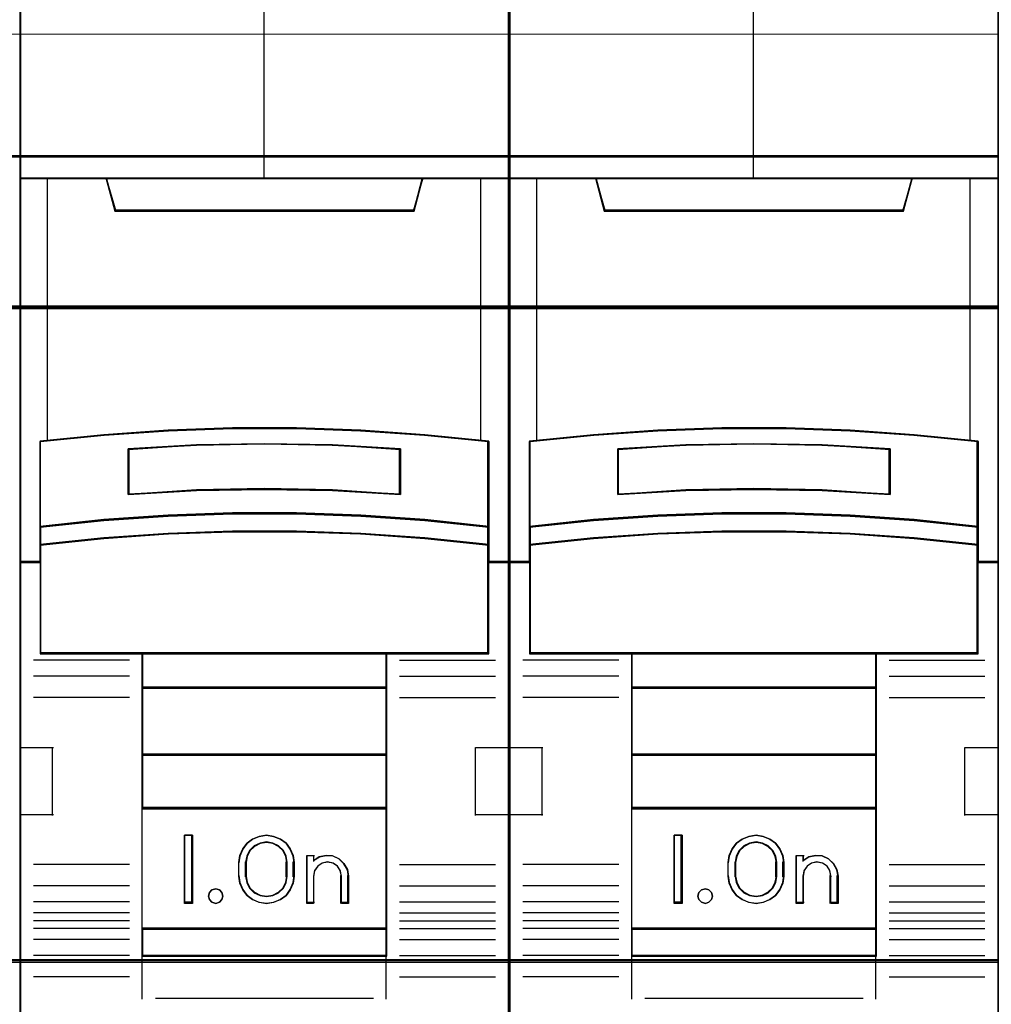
# Model space of a CAD drawing. Header units: millimetres. Extents: x -1290 to 1795, y -4192 to -1311.
# Tile 922 of 1056: x 1471.6 to 1478.74, y -2256.89 to -2249.66. Entities that reach past the tile are written whole.
import ezdxf

# ---------------------------------------------------------------- set-up
doc = ezdxf.new("R2010")
doc.units = ezdxf.units.MM
doc.layers.add('30', color=7, linetype='Continuous')
doc.layers.add('45', color=7, linetype='Continuous')
doc.layers.add('Aparatura', color=7, linetype='Continuous', lineweight=13)

# ---------------------------------------------------------------- blocks, each defined once
blk = doc.blocks.new('*U284')
at = {"layer": '45', "color": 7}
for points in [[(279.534515, -383.712671), (261.561536, -383.712671), (261.561536, -465.443183), (279.534515, -465.443183), (279.534515, -383.712671)], [(269.369105, -411.611567), (271.726946, -411.611567), (274.084788, -411.699438), (276.437068, -411.864197), (278.789348, -412.094859), (278.789348, -415.230763), (278.789348, -415.900781), (278.789348, -416.532355), (279.534515, -416.532355), (279.534515, -402.418041), (278.533545, -402.418041), (276.359215, -402.418041), (276.042241, -403.598811), (265.053811, -403.598811), (264.736837, -402.418041), (262.562507, -402.418041), (261.561536, -402.418041), (261.561536, -416.532355), (262.306703, -416.532355), (262.306703, -415.900781), (262.306703, -415.230763), (262.306703, -412.094859), (264.647862, -411.864197), (267.011264, -411.699438), (269.369105, -411.611567)], [(265.04772, -403.633585), (276.048331, -403.633585), (276.365657, -402.418041), (270.542459, -402.418041), (264.730395, -402.418041), (265.04772, -403.633585)], [(274.084446, -414.830267), (276.437095, -414.990741), (278.789744, -415.234219), (278.789744, -412.074543), (276.437095, -411.842132), (274.084446, -411.676125), (271.726236, -411.587587), (269.368025, -411.587587), (267.009815, -411.676125), (264.646042, -411.842132), (262.304517, -412.074543), (262.304517, -415.234219), (264.646042, -414.990741), (267.009815, -414.830267), (269.368025, -414.747263), (271.726236, -414.747263), (274.084446, -414.830267)], [(275.549273, -412.363021), (275.549273, -414.034834), (273.048202, -413.895051), (270.54156, -413.85032), (268.04606, -413.895051), (265.544989, -414.034834), (265.544989, -412.363021), (268.04606, -412.217646), (270.54156, -412.172916), (273.048202, -412.217646), (275.549273, -412.363021)], [(273.048202, -413.895051), (275.549273, -414.034834), (275.549273, -412.363021), (273.048202, -412.217646), (270.54156, -412.172916), (268.04606, -412.217646), (265.544989, -412.363021), (265.544989, -414.034834), (268.04606, -413.895051), (270.54156, -413.85032), (273.048202, -413.895051)], [(276.437095, -414.96257), (274.084446, -414.798429), (271.726236, -414.713528), (269.368025, -414.713528), (267.009815, -414.798429), (264.646042, -414.96257), (262.304517, -415.211613), (262.304517, -415.90214), (264.646042, -415.653097), (267.009815, -415.488956), (269.368025, -415.404055), (271.726236, -415.404055), (274.084446, -415.488956), (276.437095, -415.653097), (278.789744, -415.90214), (278.789744, -415.211613), (276.437095, -414.96257)], [(274.084446, -415.466085), (271.726236, -415.383244), (269.368025, -415.383244), (267.009815, -415.466085), (264.646042, -415.626244), (262.304517, -415.869243), (262.304517, -416.504355), (262.304517, -419.8953), (266.053182, -419.8953), (275.041079, -419.8953), (278.789744, -419.8953), (278.789744, -416.504355), (278.789744, -415.869243), (276.437095, -415.626244), (274.084446, -415.466085)], [(266.044487, -421.150344), (275.049775, -421.150344), (275.049775, -419.857595), (266.044487, -419.857595), (266.044487, -421.150344)], [(275.049775, -421.110844), (266.044487, -421.110844), (266.044487, -423.613751), (275.049775, -423.613751), (275.049775, -421.110844)], [(275.049775, -423.576046), (266.044487, -423.576046), (266.044487, -425.579808), (275.049775, -425.579808), (275.049775, -423.576046)], [(266.044487, -430.011067), (275.049775, -430.011067), (275.049775, -425.542103), (266.044487, -425.542103), (266.044487, -430.011067)], [(267.902834, -426.556552), (267.902834, -429.059459), (267.609223, -429.059459), (267.609223, -426.556552), (267.902834, -426.556552)], [(271.603228, -427.301862), (271.642804, -427.552153), (271.642804, -428.063858), (271.603228, -428.314149), (271.49581, -428.558878), (271.343162, -428.770234), (271.133977, -428.920409), (270.885218, -429.020525), (270.625151, -429.059459), (270.35943, -429.020525), (270.110671, -428.920409), (269.90714, -428.770234), (269.748838, -428.558878), (269.641419, -428.314149), (269.601844, -428.063858), (269.601844, -427.552153), (269.641419, -427.301862), (269.748838, -427.057134), (269.90714, -426.845777), (270.110671, -426.695603), (270.35943, -426.595486), (270.625151, -426.556552), (270.885218, -426.595486), (271.133977, -426.695603), (271.343162, -426.845777), (271.49581, -427.057134), (271.603228, -427.301862)], [(271.388579, -428.063955), (271.388579, -427.550456), (271.3487, -427.327196), (271.246152, -427.115098), (271.069543, -426.947653), (270.858752, -426.841604), (270.625172, -426.802534), (270.385896, -426.841604), (270.175104, -426.947653), (269.998495, -427.115098), (269.895948, -427.327196), (269.856069, -427.550456), (269.856069, -428.063955), (269.895948, -428.287215), (269.998495, -428.499313), (270.175104, -428.666758), (270.385896, -428.772807), (270.625172, -428.806296), (270.858752, -428.772807), (271.069543, -428.666758), (271.246152, -428.499313), (271.3487, -428.287215), (271.388579, -428.063955)], [(272.565628, -427.350527), (272.816006, -427.294497), (273.055004, -427.316909), (273.28831, -427.417764), (273.470403, -427.591459), (273.595592, -427.809978), (273.635425, -428.056512), (273.635425, -429.059459), (273.373666, -429.059459), (273.373666, -428.056512), (273.333834, -427.854802), (273.231406, -427.692314), (273.066384, -427.580253), (272.86153, -427.541031), (272.668056, -427.580253), (272.508724, -427.692314), (272.389226, -427.854802), (272.355083, -428.056512), (272.355083, -429.059459), (272.104705, -429.059459), (272.104705, -427.294497), (272.355083, -427.294497), (272.355083, -427.485001), (272.565628, -427.350527)], [(268.987766, -428.657909), (269.023572, -428.787822), (268.987766, -428.917736), (268.892282, -429.018123), (268.760992, -429.059459), (268.617767, -429.018123), (268.528251, -428.917736), (268.486477, -428.787822), (268.528251, -428.657909), (268.617767, -428.557521), (268.760992, -428.527996), (268.892282, -428.557521), (268.987766, -428.657909)], [(275.049775, -429.973362), (266.044487, -429.973362), (266.044487, -430.996788), (275.049775, -430.996788), (275.049775, -429.973362)]]:
    blk.add_lwpolyline(points, close=True, dxfattribs=at)
at = {"layer": '45', "color": 139}
for points in [[(279.534515, -383.712671), (261.561536, -383.712671), (261.561536, -465.443183), (279.534515, -465.443183), (279.534515, -383.712671)], [(274.076763, -415.48338), (271.723675, -415.401199), (269.370586, -415.401199), (267.017498, -415.48338), (264.65886, -415.642264), (262.322421, -415.88333), (262.322421, -416.513387), (262.322421, -419.877345), (266.062943, -419.877345), (275.031318, -419.877345), (278.771841, -419.877345), (278.771841, -416.513387), (278.771841, -415.88333), (276.424302, -415.642264), (274.076763, -415.48338)], [(269.023572, -428.787822), (268.987766, -428.657909), (268.892282, -428.557521), (268.760992, -428.527996), (268.617767, -428.557521), (268.528251, -428.657909), (268.486477, -428.787822), (268.528251, -428.917736), (268.617767, -429.018123), (268.760992, -429.059459), (268.892282, -429.018123), (268.987766, -428.917736), (269.023572, -428.787822)]]:
    blk.add_lwpolyline(points, close=True, dxfattribs=at)
at = {"layer": '45', "color": 59}
for points in [[(279.514822, -383.730625), (261.57944, -383.730625), (261.57944, -465.425228), (279.514822, -465.425228), (279.514822, -383.730625)], [(269.370676, -411.606132), (271.723585, -411.606132), (274.076494, -411.693779), (276.423854, -411.858119), (278.771214, -412.088194), (278.771214, -415.216119), (278.771214, -415.884433), (278.771214, -416.5144), (279.514822, -416.5144), (279.514822, -402.435996), (278.515945, -402.435996), (276.346164, -402.435996), (276.029853, -403.613762), (265.064409, -403.613762), (264.748098, -402.435996), (262.578316, -402.435996), (261.57944, -402.435996), (261.57944, -416.5144), (262.323048, -416.5144), (262.323048, -415.884433), (262.323048, -415.216119), (262.323048, -412.088194), (264.659309, -411.858119), (267.017767, -411.693779), (269.370676, -411.606132)], [(265.04772, -403.633585), (276.048331, -403.633585), (276.365657, -402.418041), (270.542459, -402.418041), (264.730395, -402.418041), (265.04772, -403.633585)], [(274.084446, -414.830267), (276.437095, -414.990741), (278.789744, -415.234219), (278.789744, -412.074543), (276.437095, -411.842132), (274.084446, -411.676125), (271.726236, -411.587587), (269.368025, -411.587587), (267.009815, -411.676125), (264.646042, -411.842132), (262.304517, -412.074543), (262.304517, -415.234219), (264.646042, -414.990741), (267.009815, -414.830267), (269.368025, -414.747263), (271.726236, -414.747263), (274.084446, -414.830267)], [(275.549273, -412.363021), (275.549273, -414.034834), (273.048202, -413.895051), (270.54156, -413.85032), (268.04606, -413.895051), (265.544989, -414.034834), (265.544989, -412.363021), (268.04606, -412.217646), (270.54156, -412.172916), (273.048202, -412.217646), (275.549273, -412.363021)], [(273.048202, -413.895051), (275.549273, -414.034834), (275.549273, -412.363021), (273.048202, -412.217646), (270.54156, -412.172916), (268.04606, -412.217646), (265.544989, -412.363021), (265.544989, -414.034834), (268.04606, -413.895051), (270.54156, -413.85032), (273.048202, -413.895051)], [(273.03925, -413.879792), (275.531369, -414.01688), (275.531369, -412.37731), (273.03925, -412.234739), (270.54158, -412.19087), (268.055011, -412.234739), (265.562892, -412.37731), (265.562892, -414.01688), (268.055011, -413.879792), (270.54158, -413.835924), (273.03925, -413.879792)], [(276.437095, -414.96257), (274.084446, -414.798429), (271.726236, -414.713528), (269.368025, -414.713528), (267.009815, -414.798429), (264.646042, -414.96257), (262.304517, -415.211613), (262.304517, -415.90214), (264.646042, -415.653097), (267.009815, -415.488956), (269.368025, -415.404055), (271.726236, -415.404055), (274.084446, -415.488956), (276.437095, -415.653097), (278.789744, -415.90214), (278.789744, -415.211613), (276.437095, -414.96257)], [(276.424302, -414.974421), (274.076763, -414.815486), (271.723675, -414.733278), (269.370586, -414.733278), (267.017498, -414.815486), (264.65886, -414.974421), (262.322421, -415.215563), (262.322421, -415.884185), (264.65886, -415.643042), (267.017498, -415.484108), (269.370586, -415.4019), (271.723675, -415.4019), (274.076763, -415.484108), (276.424302, -415.643042), (278.771841, -415.884185), (278.771841, -415.215563), (276.424302, -414.974421)], [(274.084446, -415.466085), (271.726236, -415.383244), (269.368025, -415.383244), (267.009815, -415.466085), (264.646042, -415.626244), (262.304517, -415.869243), (262.304517, -416.504355), (262.304517, -419.8953), (266.053182, -419.8953), (275.041079, -419.8953), (278.789744, -419.8953), (278.789744, -416.504355), (278.789744, -415.869243), (276.437095, -415.626244), (274.084446, -415.466085)], [(266.044487, -421.150344), (275.049775, -421.150344), (275.049775, -419.857595), (266.044487, -419.857595), (266.044487, -421.150344)], [(266.06239, -421.130594), (275.031871, -421.130594), (275.031871, -419.87555), (266.06239, -419.87555), (266.06239, -421.130594)], [(275.049775, -421.110844), (266.044487, -421.110844), (266.044487, -423.613751), (275.049775, -423.613751), (275.049775, -421.110844)], [(275.031871, -421.130594), (266.06239, -421.130594), (266.06239, -423.595796), (275.031871, -423.595796), (275.031871, -421.130594)], [(275.049775, -423.576046), (266.044487, -423.576046), (266.044487, -425.579808), (275.049775, -425.579808), (275.049775, -423.576046)], [(275.031871, -423.594001), (266.06239, -423.594001), (266.06239, -425.561853), (275.031871, -425.561853), (275.031871, -423.594001)], [(266.044487, -430.011067), (275.049775, -430.011067), (275.049775, -425.542103), (266.044487, -425.542103), (266.044487, -430.011067)], [(267.902834, -426.556552), (267.902834, -429.059459), (267.609223, -429.059459), (267.609223, -426.556552), (267.902834, -426.556552)], [(271.603228, -427.301862), (271.642804, -427.552153), (271.642804, -428.063858), (271.603228, -428.314149), (271.49581, -428.558878), (271.343162, -428.770234), (271.133977, -428.920409), (270.885218, -429.020525), (270.625151, -429.059459), (270.35943, -429.020525), (270.110671, -428.920409), (269.90714, -428.770234), (269.748838, -428.558878), (269.641419, -428.314149), (269.601844, -428.063858), (269.601844, -427.552153), (269.641419, -427.301862), (269.748838, -427.057134), (269.90714, -426.845777), (270.110671, -426.695603), (270.35943, -426.595486), (270.625151, -426.556552), (270.885218, -426.595486), (271.133977, -426.695603), (271.343162, -426.845777), (271.49581, -427.057134), (271.603228, -427.301862)], [(271.388579, -428.063955), (271.388579, -427.550456), (271.3487, -427.327196), (271.246152, -427.115098), (271.069543, -426.947653), (270.858752, -426.841604), (270.625172, -426.802534), (270.385896, -426.841604), (270.175104, -426.947653), (269.998495, -427.115098), (269.895948, -427.327196), (269.856069, -427.550456), (269.856069, -428.063955), (269.895948, -428.287215), (269.998495, -428.499313), (270.175104, -428.666758), (270.385896, -428.772807), (270.625172, -428.806296), (270.858752, -428.772807), (271.069543, -428.666758), (271.246152, -428.499313), (271.3487, -428.287215), (271.388579, -428.063955)], [(271.368886, -428.059304), (271.368886, -427.555007), (271.330031, -427.335748), (271.230119, -427.127452), (271.058049, -426.963007), (270.852676, -426.858859), (270.625099, -426.820489), (270.391972, -426.858859), (270.186598, -426.963007), (270.014528, -427.127452), (269.914617, -427.335748), (269.875762, -427.555007), (269.875762, -428.059304), (269.914617, -428.278563), (270.014528, -428.486859), (270.186598, -428.651304), (270.391972, -428.755452), (270.625099, -428.788341), (270.852676, -428.755452), (271.058049, -428.651304), (271.230119, -428.486859), (271.330031, -428.278563), (271.368886, -428.059304)], [(272.565628, -427.350527), (272.816006, -427.294497), (273.055004, -427.316909), (273.28831, -427.417764), (273.470403, -427.591459), (273.595592, -427.809978), (273.635425, -428.056512), (273.635425, -429.059459), (273.373666, -429.059459), (273.373666, -428.056512), (273.333834, -427.854802), (273.231406, -427.692314), (273.066384, -427.580253), (272.86153, -427.541031), (272.668056, -427.580253), (272.508724, -427.692314), (272.389226, -427.854802), (272.355083, -428.056512), (272.355083, -429.059459), (272.104705, -429.059459), (272.104705, -427.294497), (272.355083, -427.294497), (272.355083, -427.485001), (272.565628, -427.350527)], [(268.987766, -428.657909), (269.023572, -428.787822), (268.987766, -428.917736), (268.892282, -429.018123), (268.760992, -429.059459), (268.617767, -429.018123), (268.528251, -428.917736), (268.486477, -428.787822), (268.528251, -428.657909), (268.617767, -428.557521), (268.760992, -428.527996), (268.892282, -428.557521), (268.987766, -428.657909)], [(275.049775, -429.973362), (266.044487, -429.973362), (266.044487, -430.996788), (275.049775, -430.996788), (275.049775, -429.973362)], [(275.031871, -429.991316), (266.06239, -429.991316), (266.06239, -430.978834), (275.031871, -430.978834), (275.031871, -429.991316)]]:
    blk.add_lwpolyline(points, close=True, dxfattribs=at)
at = {"layer": '45', "color": 139}
for points in [[(270.522066, -395.232507), (270.522066, -402.455747)], [(261.561536, -402.418041), (279.534515, -402.418041)], [(264.730395, -402.418041), (265.084878, -403.633585)], [(276.365657, -402.418041), (276.011174, -403.633585)], [(265.045491, -403.59588), (276.048771, -403.59588)], [(278.789744, -412.106483), (276.437095, -411.858828), (274.084446, -411.681932), (271.726236, -411.587587), (269.368025, -411.587587), (267.009815, -411.681932), (264.646042, -411.858828), (262.304517, -412.106483)], [(262.304517, -412.068777), (262.304517, -419.8953)], [(275.549273, -412.397351), (273.048202, -412.225724), (270.54156, -412.172916), (268.04606, -412.225724), (265.544989, -412.397351)], [(278.752147, -419.8953), (278.752147, -412.068777)], [(265.544989, -414.034834), (265.544989, -412.359646)], [(275.511676, -414.034834), (275.511676, -412.359646)], [(275.549273, -414.034834), (273.048202, -413.868888), (270.54156, -413.815785), (268.04606, -413.868888), (265.544989, -414.034834)], [(278.789744, -415.234219), (276.437095, -414.973873), (274.084446, -414.802282), (271.726236, -414.713528), (269.368025, -414.713528), (267.009815, -414.802282), (264.646042, -414.973873), (262.304517, -415.234219)], [(278.789744, -415.90214), (276.437095, -415.642692), (274.084446, -415.471692), (271.726236, -415.383244), (269.368025, -415.383244), (267.009815, -415.471692), (264.646042, -415.642692), (262.304517, -415.90214)], [(262.343904, -416.49465), (261.561536, -416.49465)], [(279.534515, -416.49465), (278.752147, -416.49465)], [(278.789744, -419.857595), (262.304517, -419.857595)], [(266.044487, -419.857595), (266.044487, -430.996788)], [(266.044487, -419.857595), (275.049775, -419.857595)], [(275.012178, -419.857595), (275.012178, -430.996788)], [(265.584376, -420.119736), (262.061034, -420.119736)], [(275.511676, -420.119736), (279.035017, -420.119736)], [(265.584376, -420.706859), (262.061034, -420.706859)], [(275.511676, -420.706859), (279.035017, -420.706859)], [(266.044487, -421.110844), (275.049775, -421.110844)], [(265.584376, -421.489691), (262.061034, -421.489691)], [(275.511676, -421.489691), (279.035017, -421.489691)], [(261.561536, -423.330064), (262.793274, -423.330064)], [(262.753887, -423.330064), (262.753887, -425.832971)], [(278.302778, -425.832971), (278.302778, -423.330064)], [(278.302778, -423.330064), (279.534515, -423.330064)], [(266.044487, -423.576046), (275.049775, -423.576046)], [(266.044487, -425.542103), (275.049775, -425.542103)], [(261.561536, -425.795266), (262.793274, -425.795266)], [(278.302778, -425.795266), (279.534515, -425.795266)], [(267.902834, -426.556552), (267.609223, -426.556552)], [(267.609223, -426.556552), (267.609223, -429.059459)], [(267.865238, -426.556552), (267.865238, -429.059459)], [(271.642804, -427.574593), (271.603228, -427.318661), (271.49581, -427.068416), (271.343162, -426.852296), (271.133977, -426.698737), (270.885218, -426.596364), (270.625151, -426.556552), (270.35943, -426.596364), (270.110671, -426.698737), (269.90714, -426.852296), (269.748838, -427.068416), (269.641419, -427.318661), (269.601844, -427.574593)], [(271.388579, -427.574593), (271.3487, -427.344127), (271.246152, -427.125185), (271.069543, -426.952336), (270.858752, -426.842865), (270.625172, -426.802534), (270.385896, -426.842865), (270.175104, -426.952336), (269.998495, -427.125185), (269.895948, -427.344127), (269.856069, -427.574593)], [(272.104705, -427.294497), (272.387575, -427.294497)], [(272.104705, -427.294497), (272.104705, -429.059459)], [(272.348188, -427.294497), (272.348188, -427.518933)], [(273.635425, -428.079124), (273.595378, -427.825274), (273.469515, -427.600271), (273.286441, -427.421422), (273.051878, -427.317574), (272.811594, -427.294497), (272.559867, -427.35219), (272.348188, -427.490654)], [(265.584376, -427.630253), (262.061034, -427.630253)], [(269.601844, -428.079124), (269.601844, -427.536887)], [(269.856069, -428.079124), (269.856069, -427.536887)], [(271.349192, -428.079124), (271.349192, -427.536887)], [(271.605207, -428.079124), (271.605207, -427.536887)], [(273.37941, -428.079124), (273.339083, -427.866945), (273.235385, -427.696022), (273.068315, -427.578145), (272.860919, -427.536887), (272.665044, -427.578145), (272.503736, -427.696022), (272.382754, -427.866945), (272.348188, -428.079124)], [(275.511676, -427.630253), (279.035017, -427.630253)], [(269.601844, -428.039623), (269.641419, -428.296007), (269.748838, -428.546693), (269.90714, -428.763194), (270.110671, -428.917024), (270.35943, -429.019577), (270.625151, -429.059459), (270.885218, -429.019577), (271.133977, -428.917024), (271.343162, -428.763194), (271.49581, -428.546693), (271.603228, -428.296007), (271.642804, -428.039623)], [(269.856069, -428.039623), (269.895948, -428.270202), (269.998495, -428.489251), (270.175104, -428.662184), (270.385896, -428.771709), (270.625172, -428.806296), (270.858752, -428.771709), (271.069543, -428.662184), (271.246152, -428.489251), (271.3487, -428.270202), (271.388579, -428.039623)], [(272.348188, -428.039623), (272.348188, -429.059459)], [(273.341813, -428.039623), (273.341813, -429.059459)], [(273.596038, -428.039623), (273.596038, -429.059459)], [(265.584376, -428.418471), (262.061034, -428.418471)], [(275.511676, -428.418471), (279.035017, -428.418471)], [(265.584376, -429.003799), (262.061034, -429.003799)], [(267.902834, -429.019959), (267.609223, -429.019959)], [(272.104705, -429.019959), (272.387575, -429.019959)], [(273.341813, -429.019959), (273.635425, -429.019959)], [(275.511676, -429.003799), (279.035017, -429.003799)], [(265.584376, -429.404193), (262.061034, -429.404193)], [(275.511676, -429.404193), (279.035017, -429.404193)], [(265.584376, -429.700448), (262.061034, -429.700448)], [(265.584376, -429.984134), (262.061034, -429.984134)], [(266.044487, -429.973362), (275.049775, -429.973362)], [(275.511676, -429.700448), (279.035017, -429.700448)], [(275.511676, -429.984134), (279.035017, -429.984134)], [(265.584376, -430.384528), (262.061034, -430.384528)], [(275.511676, -430.384528), (279.035017, -430.384528)], [(265.584376, -430.975243), (262.061034, -430.975243)], [(266.044487, -430.959083), (275.049775, -430.959083)], [(266.044487, -430.959083), (266.044487, -432.580407)], [(275.012178, -430.959083), (275.012178, -432.580407)], [(275.511676, -430.975243), (279.035017, -430.975243)], [(265.584376, -431.75987), (262.061034, -431.75987)], [(275.511676, -431.75987), (279.035017, -431.75987)], [(266.538614, -432.542702), (274.557438, -432.542702)]]:
    blk.add_lwpolyline(points, dxfattribs=at)
at = {"layer": '45', "color": 140}
for points in [[(269.369105, -411.611567), (271.726946, -411.611567), (274.084788, -411.699438), (276.437068, -411.864197), (278.789348, -412.094859), (278.789348, -415.230763), (278.789348, -415.900781), (278.789348, -416.532355), (279.534515, -416.532355), (279.534515, -402.418041), (278.533545, -402.418041), (276.359215, -402.418041), (276.042241, -403.598811), (265.053811, -403.598811), (264.736837, -402.418041), (262.562507, -402.418041), (261.561536, -402.418041), (261.561536, -416.532355), (262.306703, -416.532355), (262.306703, -415.900781), (262.306703, -415.230763), (262.306703, -412.094859), (264.647862, -411.864197), (267.011264, -411.699438), (269.369105, -411.611567)], [(265.064647, -403.61563), (276.031405, -403.61563), (276.347753, -402.435996), (270.542476, -402.435996), (264.748298, -402.435996), (265.064647, -403.61563)]]:
    blk.add_lwpolyline(points, close=True, dxfattribs=at)
for points in [[(262.560533, -402.418041), (262.560533, -412.07955)], [(278.496132, -412.07955), (278.496132, -402.418041)]]:
    blk.add_lwpolyline(points, dxfattribs=at)
blk = doc.blocks.new('*U285')
at = {"layer": '45', "color": 7}
for points in [[(297.520026, -383.712671), (279.547047, -383.712671), (279.547047, -465.443183), (297.520026, -465.443183), (297.520026, -383.712671)], [(283.033231, -403.633585), (294.033842, -403.633585), (294.351168, -402.418041), (288.52797, -402.418041), (282.715906, -402.418041), (283.033231, -403.633585)], [(292.071748, -414.830267), (294.424397, -414.990741), (296.777045, -415.234219), (296.777045, -412.074543), (294.424397, -411.842132), (292.071748, -411.676125), (289.713537, -411.587587), (287.355327, -411.587587), (284.997116, -411.676125), (282.633344, -411.842132), (280.291819, -412.074543), (280.291819, -415.234219), (282.633344, -414.990741), (284.997116, -414.830267), (287.355327, -414.747263), (289.713537, -414.747263), (292.071748, -414.830267)], [(293.536574, -412.363021), (293.536574, -414.034834), (291.035503, -413.895051), (288.528862, -413.85032), (286.033361, -413.895051), (283.53229, -414.034834), (283.53229, -412.363021), (286.033361, -412.217646), (288.528862, -412.172916), (291.035503, -412.217646), (293.536574, -412.363021)], [(291.035503, -413.895051), (293.536574, -414.034834), (293.536574, -412.363021), (291.035503, -412.217646), (288.528862, -412.172916), (286.033361, -412.217646), (283.53229, -412.363021), (283.53229, -414.034834), (286.033361, -413.895051), (288.528862, -413.85032), (291.035503, -413.895051)], [(294.424397, -414.96257), (292.071748, -414.798429), (289.713537, -414.713528), (287.355327, -414.713528), (284.997116, -414.798429), (282.633344, -414.96257), (280.291819, -415.211613), (280.291819, -415.90214), (282.633344, -415.653097), (284.997116, -415.488956), (287.355327, -415.404055), (289.713537, -415.404055), (292.071748, -415.488956), (294.424397, -415.653097), (296.777045, -415.90214), (296.777045, -415.211613), (294.424397, -414.96257)], [(292.071748, -415.466085), (289.713537, -415.383244), (287.355327, -415.383244), (284.997116, -415.466085), (282.633344, -415.626244), (280.291819, -415.869243), (280.291819, -416.504355), (280.291819, -419.8953), (284.040484, -419.8953), (293.02838, -419.8953), (296.777045, -419.8953), (296.777045, -416.504355), (296.777045, -415.869243), (294.424397, -415.626244), (292.071748, -415.466085)], [(284.031788, -421.150344), (293.037076, -421.150344), (293.037076, -419.857595), (284.031788, -419.857595), (284.031788, -421.150344)], [(293.037076, -421.110844), (284.031788, -421.110844), (284.031788, -423.613751), (293.037076, -423.613751), (293.037076, -421.110844)], [(293.037076, -423.576046), (284.031788, -423.576046), (284.031788, -425.579808), (293.037076, -425.579808), (293.037076, -423.576046)], [(284.031788, -430.011067), (293.037076, -430.011067), (293.037076, -425.542103), (284.031788, -425.542103), (284.031788, -430.011067)], [(285.890136, -426.556552), (285.890136, -429.059459), (285.596524, -429.059459), (285.596524, -426.556552), (285.890136, -426.556552)], [(289.590495, -427.301862), (289.630105, -427.552153), (289.630105, -428.063858), (289.590495, -428.314149), (289.482982, -428.558878), (289.3302, -428.770234), (289.120832, -428.920409), (288.871854, -429.020525), (288.611559, -429.059459), (288.345606, -429.020525), (288.096628, -428.920409), (287.892919, -428.770234), (287.734478, -428.558878), (287.626965, -428.314149), (287.587355, -428.063858), (287.587355, -427.552153), (287.626965, -427.301862), (287.734478, -427.057134), (287.892919, -426.845777), (288.096628, -426.695603), (288.345606, -426.595486), (288.611559, -426.556552), (288.871854, -426.595486), (289.120832, -426.695603), (289.3302, -426.845777), (289.482982, -427.057134), (289.590495, -427.301862)], [(289.37409, -428.063955), (289.37409, -427.550456), (289.334257, -427.327196), (289.23183, -427.115098), (289.055427, -426.947653), (288.844882, -426.841604), (288.611575, -426.802534), (288.372578, -426.841604), (288.162033, -426.947653), (287.98563, -427.115098), (287.883203, -427.327196), (287.84337, -427.550456), (287.84337, -428.063955), (287.883203, -428.287215), (287.98563, -428.499313), (288.162033, -428.666758), (288.372578, -428.772807), (288.611575, -428.806296), (288.844882, -428.772807), (289.055427, -428.666758), (289.23183, -428.499313), (289.334257, -428.287215), (289.37409, -428.063955)], [(290.551679, -427.350527), (290.802349, -427.294497), (291.041626, -427.316909), (291.275206, -427.417764), (291.457512, -427.591459), (291.582847, -427.809978), (291.622727, -428.056512), (291.622727, -429.059459), (291.360662, -429.059459), (291.360662, -428.056512), (291.320782, -427.854802), (291.218235, -427.692314), (291.05302, -427.580253), (290.847926, -427.541031), (290.654226, -427.580253), (290.494708, -427.692314), (290.37507, -427.854802), (290.340887, -428.056512), (290.340887, -429.059459), (290.090216, -429.059459), (290.090216, -427.294497), (290.340887, -427.294497), (290.340887, -427.485001), (290.551679, -427.350527)], [(286.974948, -428.657909), (287.010873, -428.787822), (286.974948, -428.917736), (286.879146, -429.018123), (286.747419, -429.059459), (286.603716, -429.018123), (286.513902, -428.917736), (286.471988, -428.787822), (286.513902, -428.657909), (286.603716, -428.557521), (286.747419, -428.527996), (286.879146, -428.557521), (286.974948, -428.657909)], [(293.037076, -429.973362), (284.031788, -429.973362), (284.031788, -430.996788), (293.037076, -430.996788), (293.037076, -429.973362)]]:
    blk.add_lwpolyline(points, close=True, dxfattribs=at)
at = {"layer": '45', "color": 139}
for points in [[(297.520026, -383.712671), (279.547047, -383.712671), (279.547047, -465.443183), (297.520026, -465.443183), (297.520026, -383.712671)], [(292.064065, -415.48338), (289.710976, -415.401199), (287.357888, -415.401199), (285.004799, -415.48338), (282.646161, -415.642264), (280.309722, -415.88333), (280.309722, -416.513387), (280.309722, -419.877345), (284.050245, -419.877345), (293.018619, -419.877345), (296.759142, -419.877345), (296.759142, -416.513387), (296.759142, -415.88333), (294.411603, -415.642264), (292.064065, -415.48338)], [(287.010873, -428.787822), (286.974948, -428.657909), (286.879146, -428.557521), (286.747419, -428.527996), (286.603716, -428.557521), (286.513902, -428.657909), (286.471988, -428.787822), (286.513902, -428.917736), (286.603716, -429.018123), (286.747419, -429.059459), (286.879146, -429.018123), (286.974948, -428.917736), (287.010873, -428.787822)]]:
    blk.add_lwpolyline(points, close=True, dxfattribs=at)
at = {"layer": '45', "color": 59}
for points in [[(297.502123, -383.730625), (279.566741, -383.730625), (279.566741, -465.425228), (297.502123, -465.425228), (297.502123, -383.730625)], [(283.033231, -403.633585), (294.033842, -403.633585), (294.351168, -402.418041), (288.52797, -402.418041), (282.715906, -402.418041), (283.033231, -403.633585)], [(292.071748, -414.830267), (294.424397, -414.990741), (296.777045, -415.234219), (296.777045, -412.074543), (294.424397, -411.842132), (292.071748, -411.676125), (289.713537, -411.587587), (287.355327, -411.587587), (284.997116, -411.676125), (282.633344, -411.842132), (280.291819, -412.074543), (280.291819, -415.234219), (282.633344, -414.990741), (284.997116, -414.830267), (287.355327, -414.747263), (289.713537, -414.747263), (292.071748, -414.830267)], [(293.536574, -412.363021), (293.536574, -414.034834), (291.035503, -413.895051), (288.528862, -413.85032), (286.033361, -413.895051), (283.53229, -414.034834), (283.53229, -412.363021), (286.033361, -412.217646), (288.528862, -412.172916), (291.035503, -412.217646), (293.536574, -412.363021)], [(291.035503, -413.895051), (293.536574, -414.034834), (293.536574, -412.363021), (291.035503, -412.217646), (288.528862, -412.172916), (286.033361, -412.217646), (283.53229, -412.363021), (283.53229, -414.034834), (286.033361, -413.895051), (288.528862, -413.85032), (291.035503, -413.895051)], [(291.026551, -413.879792), (293.518671, -414.01688), (293.518671, -412.37731), (291.026551, -412.234739), (288.528882, -412.19087), (286.042313, -412.234739), (283.550193, -412.37731), (283.550193, -414.01688), (286.042313, -413.879792), (288.528882, -413.835924), (291.026551, -413.879792)], [(294.424397, -414.96257), (292.071748, -414.798429), (289.713537, -414.713528), (287.355327, -414.713528), (284.997116, -414.798429), (282.633344, -414.96257), (280.291819, -415.211613), (280.291819, -415.90214), (282.633344, -415.653097), (284.997116, -415.488956), (287.355327, -415.404055), (289.713537, -415.404055), (292.071748, -415.488956), (294.424397, -415.653097), (296.777045, -415.90214), (296.777045, -415.211613), (294.424397, -414.96257)], [(294.411603, -414.974421), (292.064065, -414.815486), (289.710976, -414.733278), (287.357888, -414.733278), (285.004799, -414.815486), (282.646161, -414.974421), (280.309722, -415.215563), (280.309722, -415.884185), (282.646161, -415.643042), (285.004799, -415.484108), (287.357888, -415.4019), (289.710976, -415.4019), (292.064065, -415.484108), (294.411603, -415.643042), (296.759142, -415.884185), (296.759142, -415.215563), (294.411603, -414.974421)], [(292.071748, -415.466085), (289.713537, -415.383244), (287.355327, -415.383244), (284.997116, -415.466085), (282.633344, -415.626244), (280.291819, -415.869243), (280.291819, -416.504355), (280.291819, -419.8953), (284.040484, -419.8953), (293.02838, -419.8953), (296.777045, -419.8953), (296.777045, -416.504355), (296.777045, -415.869243), (294.424397, -415.626244), (292.071748, -415.466085)], [(284.031788, -421.150344), (293.037076, -421.150344), (293.037076, -419.857595), (284.031788, -419.857595), (284.031788, -421.150344)], [(284.049691, -421.130594), (293.019173, -421.130594), (293.019173, -419.87555), (284.049691, -419.87555), (284.049691, -421.130594)], [(293.037076, -421.110844), (284.031788, -421.110844), (284.031788, -423.613751), (293.037076, -423.613751), (293.037076, -421.110844)], [(293.019173, -421.130594), (284.049691, -421.130594), (284.049691, -423.595796), (293.019173, -423.595796), (293.019173, -421.130594)], [(293.037076, -423.576046), (284.031788, -423.576046), (284.031788, -425.579808), (293.037076, -425.579808), (293.037076, -423.576046)], [(293.019173, -423.594001), (284.049691, -423.594001), (284.049691, -425.561853), (293.019173, -425.561853), (293.019173, -423.594001)], [(284.031788, -430.011067), (293.037076, -430.011067), (293.037076, -425.542103), (284.031788, -425.542103), (284.031788, -430.011067)], [(285.890136, -426.556552), (285.890136, -429.059459), (285.596524, -429.059459), (285.596524, -426.556552), (285.890136, -426.556552)], [(289.590495, -427.301862), (289.630105, -427.552153), (289.630105, -428.063858), (289.590495, -428.314149), (289.482982, -428.558878), (289.3302, -428.770234), (289.120832, -428.920409), (288.871854, -429.020525), (288.611559, -429.059459), (288.345606, -429.020525), (288.096628, -428.920409), (287.892919, -428.770234), (287.734478, -428.558878), (287.626965, -428.314149), (287.587355, -428.063858), (287.587355, -427.552153), (287.626965, -427.301862), (287.734478, -427.057134), (287.892919, -426.845777), (288.096628, -426.695603), (288.345606, -426.595486), (288.611559, -426.556552), (288.871854, -426.595486), (289.120832, -426.695603), (289.3302, -426.845777), (289.482982, -427.057134), (289.590495, -427.301862)], [(289.37409, -428.063955), (289.37409, -427.550456), (289.334257, -427.327196), (289.23183, -427.115098), (289.055427, -426.947653), (288.844882, -426.841604), (288.611575, -426.802534), (288.372578, -426.841604), (288.162033, -426.947653), (287.98563, -427.115098), (287.883203, -427.327196), (287.84337, -427.550456), (287.84337, -428.063955), (287.883203, -428.287215), (287.98563, -428.499313), (288.162033, -428.666758), (288.372578, -428.772807), (288.611575, -428.806296), (288.844882, -428.772807), (289.055427, -428.666758), (289.23183, -428.499313), (289.334257, -428.287215), (289.37409, -428.063955)], [(289.356187, -428.059304), (289.356187, -427.555007), (289.317286, -427.335748), (289.217254, -427.127452), (289.044978, -426.963007), (288.839358, -426.858859), (288.611509, -426.820489), (288.378102, -426.858859), (288.172482, -426.963007), (288.000206, -427.127452), (287.900174, -427.335748), (287.861273, -427.555007), (287.861273, -428.059304), (287.900174, -428.278563), (288.000206, -428.486859), (288.172482, -428.651304), (288.378102, -428.755452), (288.611509, -428.788341), (288.839358, -428.755452), (289.044978, -428.651304), (289.217254, -428.486859), (289.317286, -428.278563), (289.356187, -428.059304)], [(290.551679, -427.350527), (290.802349, -427.294497), (291.041626, -427.316909), (291.275206, -427.417764), (291.457512, -427.591459), (291.582847, -427.809978), (291.622727, -428.056512), (291.622727, -429.059459), (291.360662, -429.059459), (291.360662, -428.056512), (291.320782, -427.854802), (291.218235, -427.692314), (291.05302, -427.580253), (290.847926, -427.541031), (290.654226, -427.580253), (290.494708, -427.692314), (290.37507, -427.854802), (290.340887, -428.056512), (290.340887, -429.059459), (290.090216, -429.059459), (290.090216, -427.294497), (290.340887, -427.294497), (290.340887, -427.485001), (290.551679, -427.350527)], [(286.974948, -428.657909), (287.010873, -428.787822), (286.974948, -428.917736), (286.879146, -429.018123), (286.747419, -429.059459), (286.603716, -429.018123), (286.513902, -428.917736), (286.471988, -428.787822), (286.513902, -428.657909), (286.603716, -428.557521), (286.747419, -428.527996), (286.879146, -428.557521), (286.974948, -428.657909)], [(293.037076, -429.973362), (284.031788, -429.973362), (284.031788, -430.996788), (293.037076, -430.996788), (293.037076, -429.973362)], [(293.019173, -429.991316), (284.049691, -429.991316), (284.049691, -430.978834), (293.019173, -430.978834), (293.019173, -429.991316)]]:
    blk.add_lwpolyline(points, close=True, dxfattribs=at)
at = {"layer": '45', "color": 139}
for points in [[(288.509368, -395.232507), (288.509368, -402.455747)], [(279.547047, -402.418041), (297.520026, -402.418041)], [(282.715906, -402.418041), (283.070389, -403.633585)], [(294.351168, -402.418041), (293.996685, -403.633585)], [(283.032792, -403.59588), (294.036072, -403.59588)], [(296.777045, -412.106483), (294.424397, -411.858828), (292.071748, -411.681932), (289.713537, -411.587587), (287.355327, -411.587587), (284.997116, -411.681932), (282.633344, -411.858828), (280.291819, -412.106483)], [(280.291819, -412.068777), (280.291819, -419.8953)], [(293.536574, -412.397351), (291.035503, -412.225724), (288.528862, -412.172916), (286.033361, -412.225724), (283.53229, -412.397351)], [(296.737658, -419.8953), (296.737658, -412.068777)], [(283.53229, -414.034834), (283.53229, -412.359646)], [(293.497187, -414.034834), (293.497187, -412.359646)], [(293.536574, -414.034834), (291.035503, -413.868888), (288.528862, -413.815785), (286.033361, -413.868888), (283.53229, -414.034834)], [(296.777045, -415.234219), (294.424397, -414.973873), (292.071748, -414.802282), (289.713537, -414.713528), (287.355327, -414.713528), (284.997116, -414.802282), (282.633344, -414.973873), (280.291819, -415.234219)], [(296.777045, -415.90214), (294.424397, -415.642692), (292.071748, -415.471692), (289.713537, -415.383244), (287.355327, -415.383244), (284.997116, -415.471692), (282.633344, -415.642692), (280.291819, -415.90214)], [(280.329415, -416.49465), (279.547047, -416.49465)], [(297.520026, -416.49465), (296.737658, -416.49465)], [(296.777045, -419.857595), (280.291819, -419.857595)], [(284.031788, -419.857595), (284.031788, -430.996788)], [(284.031788, -419.857595), (293.037076, -419.857595)], [(292.997689, -419.857595), (292.997689, -430.996788)], [(283.569887, -420.119736), (280.046546, -420.119736)], [(293.497187, -420.119736), (297.020528, -420.119736)], [(283.569887, -420.706859), (280.046546, -420.706859)], [(293.497187, -420.706859), (297.020528, -420.706859)], [(284.031788, -421.110844), (293.037076, -421.110844)], [(283.569887, -421.489691), (280.046546, -421.489691)], [(293.497187, -421.489691), (297.020528, -421.489691)], [(279.547047, -423.330064), (280.778785, -423.330064)], [(280.741188, -423.330064), (280.741188, -425.832971)], [(296.288289, -425.832971), (296.288289, -423.330064)], [(296.288289, -423.330064), (297.520026, -423.330064)], [(284.031788, -423.576046), (293.037076, -423.576046)], [(284.031788, -425.542103), (293.037076, -425.542103)], [(279.547047, -425.795266), (280.778785, -425.795266)], [(296.288289, -425.795266), (297.520026, -425.795266)], [(285.890136, -426.556552), (285.596524, -426.556552)], [(285.596524, -426.556552), (285.596524, -429.059459)], [(285.850749, -426.556552), (285.850749, -429.059459)], [(289.630105, -427.574593), (289.590495, -427.318661), (289.482982, -427.068416), (289.3302, -426.852296), (289.120832, -426.698737), (288.871854, -426.596364), (288.611559, -426.556552), (288.345606, -426.596364), (288.096628, -426.698737), (287.892919, -426.852296), (287.734478, -427.068416), (287.626965, -427.318661), (287.587355, -427.574593)], [(289.37409, -427.574593), (289.334257, -427.344127), (289.23183, -427.125185), (289.055427, -426.952336), (288.844882, -426.842865), (288.611575, -426.802534), (288.372578, -426.842865), (288.162033, -426.952336), (287.98563, -427.125185), (287.883203, -427.344127), (287.84337, -427.574593)], [(290.090216, -427.294497), (290.373086, -427.294497)], [(290.090216, -427.294497), (290.090216, -429.059459)], [(290.33549, -427.294497), (290.33549, -427.518933)], [(291.622727, -428.079124), (291.582679, -427.825274), (291.456816, -427.600271), (291.273742, -427.421422), (291.039179, -427.317574), (290.798895, -427.294497), (290.547169, -427.35219), (290.33549, -427.490654)], [(283.569887, -427.630253), (280.046546, -427.630253)], [(287.587355, -428.079124), (287.587355, -427.536887)], [(287.84337, -428.079124), (287.84337, -427.536887)], [(289.336493, -428.079124), (289.336493, -427.536887)], [(289.590718, -428.079124), (289.590718, -427.536887)], [(291.366711, -428.079124), (291.326384, -427.866945), (291.222686, -427.696022), (291.055617, -427.578145), (290.84822, -427.536887), (290.652345, -427.578145), (290.491037, -427.696022), (290.370056, -427.866945), (290.33549, -428.079124)], [(293.497187, -427.630253), (297.020528, -427.630253)], [(287.587355, -428.039623), (287.626965, -428.296007), (287.734478, -428.546693), (287.892919, -428.763194), (288.096628, -428.917024), (288.345606, -429.019577), (288.611559, -429.059459), (288.871854, -429.019577), (289.120832, -428.917024), (289.3302, -428.763194), (289.482982, -428.546693), (289.590495, -428.296007), (289.630105, -428.039623)], [(287.84337, -428.039623), (287.883203, -428.270202), (287.98563, -428.489251), (288.162033, -428.662184), (288.372578, -428.771709), (288.611575, -428.806296), (288.844882, -428.771709), (289.055427, -428.662184), (289.23183, -428.489251), (289.334257, -428.270202), (289.37409, -428.039623)], [(290.33549, -428.039623), (290.33549, -429.059459)], [(291.327324, -428.039623), (291.327324, -429.059459)], [(291.58334, -428.039623), (291.58334, -429.059459)], [(283.569887, -428.418471), (280.046546, -428.418471)], [(293.497187, -428.418471), (297.020528, -428.418471)], [(283.569887, -429.003799), (280.046546, -429.003799)], [(285.890136, -429.019959), (285.596524, -429.019959)], [(290.090216, -429.019959), (290.373086, -429.019959)], [(291.327324, -429.019959), (291.622727, -429.019959)], [(293.497187, -429.003799), (297.020528, -429.003799)], [(283.569887, -429.404193), (280.046546, -429.404193)], [(293.497187, -429.404193), (297.020528, -429.404193)], [(283.569887, -429.700448), (280.046546, -429.700448)], [(283.569887, -429.984134), (280.046546, -429.984134)], [(284.031788, -429.973362), (293.037076, -429.973362)], [(293.497187, -429.700448), (297.020528, -429.700448)], [(293.497187, -429.984134), (297.020528, -429.984134)], [(283.569887, -430.384528), (280.046546, -430.384528)], [(293.497187, -430.384528), (297.020528, -430.384528)], [(283.569887, -430.975243), (280.046546, -430.975243)], [(284.031788, -430.959083), (293.037076, -430.959083)], [(284.031788, -430.959083), (284.031788, -432.580407)], [(292.997689, -430.959083), (292.997689, -432.580407)], [(293.497187, -430.975243), (297.020528, -430.975243)], [(283.569887, -431.75987), (280.046546, -431.75987)], [(293.497187, -431.75987), (297.020528, -431.75987)], [(284.524125, -432.542702), (292.542949, -432.542702)]]:
    blk.add_lwpolyline(points, dxfattribs=at)
at = {"layer": '45', "color": 7}
blk.add_lwpolyline([(297.520026, -402.418041), (296.519056, -402.418041), (294.344726, -402.418041), (294.027752, -403.598811), (283.039322, -403.598811), (282.722348, -402.418041), (280.548018, -402.418041), (279.547047, -402.418041), (279.547047, -416.532355), (280.292214, -416.532355), (280.292214, -415.900781), (280.292214, -415.230763), (280.292214, -412.094859), (282.633373, -411.864197), (284.996775, -411.699438), (287.354616, -411.611567), (287.354616, -411.611567), (289.712458, -411.611567), (292.070299, -411.699438), (294.422579, -411.864197), (296.774859, -412.094859), (296.774859, -415.230763), (296.774859, -415.900781), (296.774859, -416.532355), (297.520026, -416.532355)], dxfattribs=at)
at = {"layer": '45', "color": 140}
for points in [[(297.520026, -402.418041), (296.519056, -402.418041), (294.344726, -402.418041), (294.027752, -403.598811), (283.039322, -403.598811), (282.722348, -402.418041), (280.548018, -402.418041), (279.547047, -402.418041), (279.547047, -416.532355), (280.292214, -416.532355), (280.292214, -415.900781), (280.292214, -415.230763), (280.292214, -412.094859), (282.633373, -411.864197), (284.996775, -411.699438), (287.354616, -411.611567), (287.354616, -411.611567), (289.712458, -411.611567), (292.070299, -411.699438), (294.422579, -411.864197), (296.774859, -412.094859), (296.774859, -415.230763), (296.774859, -415.900781), (296.774859, -416.532355), (297.520026, -416.532355)], [(280.546044, -402.418041), (280.546044, -412.07955)], [(296.483434, -412.07955), (296.483434, -402.418041)]]:
    blk.add_lwpolyline(points, dxfattribs=at)
at = {"layer": '45', "color": 59}
blk.add_lwpolyline([(297.502123, -402.435996), (296.503247, -402.435996), (294.333465, -402.435996), (294.017154, -403.613762), (283.05171, -403.613762), (282.735399, -402.435996), (280.565617, -402.435996), (279.566741, -402.435996), (279.566741, -416.5144), (280.310349, -416.5144), (280.310349, -415.884433), (280.310349, -415.216119), (280.310349, -412.088194), (282.64661, -411.858119), (285.005068, -411.693779), (287.357978, -411.606132), (287.357978, -411.606132), (289.710887, -411.606132), (292.063796, -411.693779), (294.411155, -411.858119), (296.758515, -412.088194), (296.758515, -415.216119), (296.758515, -415.884433), (296.758515, -416.5144), (297.502123, -416.5144)], dxfattribs=at)
at = {"layer": '45', "color": 140}
blk.add_lwpolyline([(283.050158, -403.61563), (294.016916, -403.61563), (294.333264, -402.435996), (288.527987, -402.435996), (282.733809, -402.435996), (283.050158, -403.61563)], close=True, dxfattribs=at)
blk = doc.blocks.new('*U295')
at = {"layer": '30', "color": 7}
for points in [[(117.158256, -556.941138), (548.842747, -556.941138), (117.158256, -556.941138)], [(548.842747, -556.941138), (117.158256, -556.941138), (117.158256, -559.506021), (117.158256, -560.983616), (117.158256, -562.544849), (548.842747, -562.544849), (548.842747, -560.983616), (548.842747, -559.506021), (548.842747, -556.941138)], [(117.158256, -562.458666), (548.842747, -562.458666), (117.158256, -562.458666)], [(548.842747, -562.458666), (117.158256, -562.458666), (117.158256, -563.973461), (117.158256, -585.042881), (117.158256, -586.557676), (548.842747, -586.557676), (548.842747, -585.042881), (548.842747, -563.973461), (548.842747, -562.458666)], [(117.158256, -586.471493), (548.842747, -586.471493), (117.158256, -586.471493)], [(548.842747, -586.471493), (117.158256, -586.471493), (117.158256, -587.948863), (117.158256, -589.509859), (117.158256, -592.046476), (548.842747, -592.046476), (548.842747, -589.509859), (548.842747, -587.948863), (548.842747, -586.471493)], [(548.79978, -586.514584), (117.201224, -586.514584), (117.201224, -587.969116), (117.201224, -589.50598), (117.201224, -592.003384), (548.79978, -592.003384), (548.79978, -589.50598), (548.79978, -587.969116), (548.79978, -586.514584)]]:
    blk.add_lwpolyline(points, close=True, dxfattribs=at)
at = {"layer": '30', "color": 59}
blk.add_lwpolyline([(548.79978, -556.98423), (117.201224, -556.98423), (117.201224, -559.509665), (117.201224, -560.964536), (117.201224, -562.501758), (548.79978, -562.501758), (548.79978, -560.964536), (548.79978, -559.509665), (548.79978, -556.98423)], close=True, dxfattribs=at)

msp = doc.modelspace()

# ---------------------------------------------------------------- linework, layer by layer
at = {"layer": 'Aparatura', "color": 7, "lineweight": 13}
msp.add_lwpolyline([(1428.3433, -2258.7639), (1428.3433, -2249.7674), (1514.6895, -2249.7674), (1514.6895, -2258.7639)], dxfattribs=at)
msp.add_lwpolyline([(1514.6895, -2258.7639), (1428.3433, -2258.7639), (1428.3433, -2249.7674), (1514.6895, -2249.7674), (1514.6895, -2258.7639)], close=True, dxfattribs=at)

# ---------------------------------------------------------------- block references
at = {"layer": 'Aparatura', "color": 7, "lineweight": 13, "xscale": 0.2, "yscale": 0.2, "zscale": 0.2}
for name, p in [('*U284', (1419.2925, -2170.3407)), ('*U285', (1419.2925, -2170.3407)), ('*U295', (1404.8289, -2139.2723))]:
    msp.add_blockref(name, p, dxfattribs=at)

doc.saveas('drawing.dxf')
